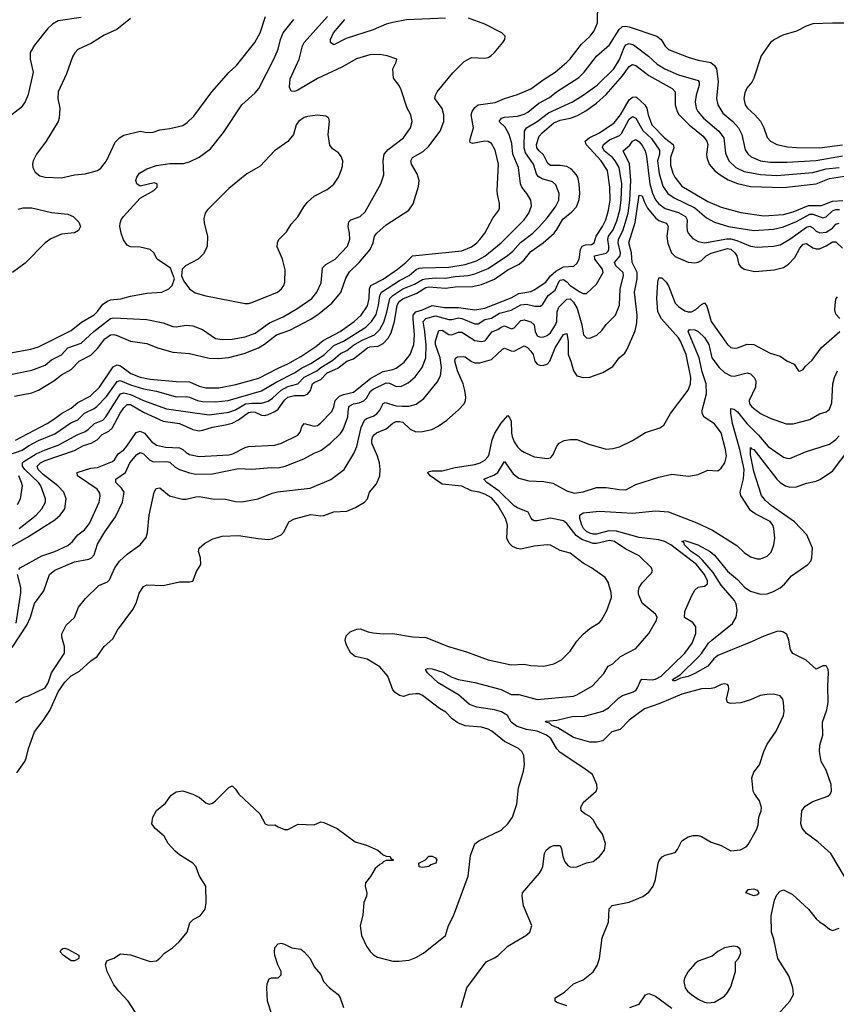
# Model space of a CAD drawing. Header units: inches. Extents: x 1694797 to 1849917, y 907313 to 1017959.
# Tile 271 of 656: x 1711356 to 1716332, y 971050 to 977050. Entities that reach past the tile are written whole.
import ezdxf

# ---------------------------------------------------------------- set-up
doc = ezdxf.new("R2010")
doc.units = ezdxf.units.IN
doc.header["$MEASUREMENT"] = 0
doc.layers.add('B7917', color=7, linetype='Continuous')

msp = doc.modelspace()

# ---------------------------------------------------------------- linework, layer by layer
at = {"layer": 'B7917', "color": 5}
for points, elevation in [([(1711330, 974488.4), (1711522.6, 974590), (1711570, 974618.9), (1711610, 974651), (1711670, 974682.7), (1711710, 974717.8), (1711784.5, 974755.5), (1711843.1, 974810), (1711925, 974935), (1711950, 974947.5), (1711970, 974939.9), (1712033.2, 974893.2), (1712090, 974872.2), (1712150, 974860.4), (1712310, 974845.8), (1712390, 974843.7), (1712450, 974817.1), (1712490, 974807.3), (1712570, 974806.9), (1712673.1, 974826.9), (1712813.6, 974866.4), (1712930, 974926.8), (1712990, 974952), (1713070, 974998.3), (1713161.1, 975059), (1713205, 975095), (1713308.6, 975150), (1713393.4, 975210), (1713437.5, 975250), (1713474.7, 975305.3), (1713485.8, 975350), (1713486.8, 975410), (1713495.7, 975430), (1713570, 975469.3), (1713657.2, 975530), (1713709.2, 975570), (1713749.1, 975610.9), (1714050, 975640.7), (1714110, 975665.9), (1714141.8, 975690), (1714159.8, 975710), (1714189.8, 975750), (1714239.8, 975840.2), (1714276.3, 975890), (1714279.2, 975900.8), (1714280.4, 975930), (1714266.6, 975986.6), (1714265.3, 976010), (1714273.2, 976170), (1714254, 976254), (1714230, 976296.4), (1714210, 976307.9), (1714190, 976309.2), (1714115.3, 976295.3), (1714101.9, 976301.9), (1714098.3, 976310), (1714102.1, 976330), (1714121.8, 976390), (1714107.5, 976470), (1714112.4, 976490), (1714130, 976514.5), (1714150, 976530.4), (1714254, 976546), (1714310, 976569.5), (1714390, 976593.5), (1714470, 976627.7), (1714551.6, 976688.4), (1714619.3, 976730), (1714690, 976791.8), (1714710, 976811.2), (1714779.6, 976900.4), (1714831.6, 976950), (1714857.6, 976982.4), (1714877.8, 977030), (1714879.1, 977150)], 880), ([(1711230, 975008.6), (1711422.7, 975042.7), (1711470, 975057.4), (1711670, 975156.8), (1711733, 975207), (1711810, 975251.8), (1711830, 975271.1), (1711863.3, 975316.7), (1711890, 975335.7), (1711910, 975343.1), (1711971.1, 975348.9), (1712030, 975365.8), (1712130, 975382.6), (1712222, 975390), (1712265.2, 975410), (1712285.2, 975430), (1712299, 975470), (1712274.8, 975534.8), (1712193.2, 975590), (1712172.7, 975630), (1712150, 975649.2), (1712090, 975663.6), (1712030, 975666.3), (1712010, 975675.6), (1711988.1, 975708.1), (1711973.5, 975750), (1711965.7, 975790), (1711968.4, 975810), (1711975.1, 975830), (1711989, 975851), (1712090, 975963), (1712174, 976010), (1712193.6, 976030), (1712192.7, 976050), (1712175.6, 976055.6), (1712090, 976036), (1712070, 976049.2), (1712063.7, 976070), (1712069.4, 976090), (1712086.3, 976113.7), (1712130, 976140.7), (1712190, 976161.6), (1712270, 976174.4), (1712354, 976174), (1712390, 976182.7), (1712450, 976211.4), (1712517.9, 976262.1), (1712598, 976362), (1712710, 976530.3), (1712790, 976603.7), (1712812.4, 976630), (1712906.5, 976813.5), (1712929.9, 976870.1), (1712944.9, 976930), (1712960.6, 976970), (1713025.8, 977050)], 960), ([(1711730, 977063.4), (1711590, 977043.5), (1711556.6, 977023.4), (1711525.7, 976994.3), (1711446, 976894), (1711420.2, 976850), (1711418.8, 976810), (1711437, 976730), (1711406.8, 976593.2), (1711390, 976548.5), (1711364.4, 976515.6), (1711280.9, 976450)], 960), ([(1711284.4, 974395.6), (1711370, 974426.7), (1711410, 974454), (1711470, 974485.8), (1711570, 974527), (1711667.3, 974592.7), (1711710, 974612.1), (1711750, 974653.2), (1711810, 974681), (1711826.7, 974693.3), (1711885.7, 974754.3), (1711950, 974844.7), (1711968.8, 974851.2), (1712030, 974824.8), (1712110, 974800.1), (1712190, 974785.4), (1712310, 974752.5), (1712370, 974754), (1712389.9, 974750.1), (1712439.6, 974730), (1712470, 974723.2), (1712550, 974721.2), (1712625.6, 974730), (1712830, 974787.8), (1712918.2, 974841.8), (1713030, 974897.3), (1713073.4, 974926.6), (1713130, 974955.9), (1713211.6, 975008.4), (1713270, 975063.7), (1713330, 975091.1), (1713464.6, 975175.4), (1713499.7, 975210), (1713527.3, 975252.7), (1713543, 975310), (1713549.9, 975370), (1713560.3, 975390), (1713670, 975461.2), (1713730, 975491.7), (1713772.6, 975527.5), (1713790, 975535.5), (1713810, 975537.9), (1713970, 975542.8), (1714070, 975559.1), (1714138.6, 975581.4), (1714190.2, 975609.8), (1714290, 975690.8), (1714429.9, 975830), (1714458.1, 975870), (1714474.8, 975914.8), (1714470.8, 975950), (1714447.3, 975990), (1714415.9, 976030), (1714406.9, 976050), (1714395.7, 976150), (1714361.4, 976230), (1714354.6, 976294.6), (1714339, 976350), (1714315.2, 976395.2), (1714278.3, 976430), (1714292.8, 976450), (1714310, 976456.1), (1714390, 976461.1), (1714430, 976473.8), (1714452.8, 976487.2), (1714518.9, 976541.1), (1714583.5, 976576.5), (1714626.8, 976610), (1714762.2, 976697.8), (1714795.9, 976730), (1714870, 976828.3), (1714950, 976896), (1715009.9, 976990.1), (1715030, 977007.4), (1715050, 977010.5), (1715070, 977006.5), (1715238, 976950), (1715265.2, 976930), (1715290, 976889.1), (1715310, 976868.5), (1715430, 976820.9), (1715490, 976803.2), (1715568.3, 976788.3), (1715590.7, 976770.7), (1715601.3, 976750), (1715612.4, 976672.4), (1715602, 976570), (1715610.1, 976530), (1715640.8, 976480.8), (1715701.7, 976430), (1715736.3, 976390), (1715755.5, 976350), (1715777.6, 976257.6), (1715792.7, 976232.7), (1715814, 976214), (1715870, 976190.1), (1715930, 976180.7), (1716030, 976181.3), (1716210, 976192.2), (1716370, 976219.7)], 860), ([(1711310, 974890.6), (1711430, 974914.5), (1711510, 974945.6), (1711550, 974977.8), (1711610, 975007.5), (1711650, 975050.1), (1711730, 975079.3), (1711808.5, 975150), (1711910, 975228.4), (1711930, 975232.7), (1712130, 975223.5), (1712230, 975202.7), (1712290, 975180.6), (1712310, 975177.5), (1712370, 975189.3), (1712410, 975185.4), (1712470, 975162.7), (1712550, 975107.6), (1712590, 975100.5), (1712650, 975102.6), (1712730, 975117.4), (1712790, 975140.4), (1712877.4, 975202.6), (1712960.5, 975239.5), (1713050, 975291.7), (1713136, 975350), (1713167.1, 975390), (1713193.1, 975446.9), (1713201.5, 975538.5), (1713221.6, 975558.4), (1713278, 975590), (1713353.3, 975670), (1713367.2, 975712.8), (1713366.5, 975750), (1713358.3, 975790), (1713362.3, 975817.7), (1713374, 975830), (1713429.9, 975850.1), (1713461, 975879), (1713556.4, 976050), (1713574.6, 976105.4), (1713569.8, 976190.2), (1713577.1, 976230), (1713601.4, 976258.6), (1713695.3, 976330), (1713738.2, 976390), (1713747.6, 976430), (1713738.7, 976470), (1713717.2, 976510), (1713681.4, 976621.5), (1713668.2, 976648.2), (1713633.4, 976693.4), (1713629.5, 976750.5), (1713649, 976790), (1713653.2, 976810), (1713595.3, 976830), (1713550, 976837.7), (1713490, 976836.1), (1713407.9, 976812.1), (1713319.8, 976760.2), (1713170, 976691.2), (1713050, 976621.2), (1713030, 976612.3), (1713010, 976613.6), (1712999.3, 976639.3), (1713004.4, 976690), (1713059.3, 976810), (1713078.8, 976890), (1713088.4, 976910), (1713231.8, 977070)], 940), ([(1711323.2, 974756.8), (1711430, 974775.7), (1711470, 974793.1), (1711562.9, 974850), (1711610, 974886.4), (1711670, 974918.4), (1711718, 974970), (1711790, 975006.6), (1711830, 975046.3), (1711874.9, 975105.1), (1711910, 975129.7), (1711930, 975131.9), (1711950, 975126.1), (1712030, 975090.6), (1712130, 975075.9), (1712194.9, 975050), (1712290, 975023.1), (1712390, 975015.7), (1712510, 974987.3), (1712565.8, 974985.8), (1712630, 974991), (1712724.1, 975015.9), (1712810.6, 975049.4), (1712848, 975072), (1712921.5, 975130), (1713002.5, 975157.5), (1713130, 975225.7), (1713180.9, 975259.1), (1713257.9, 975322.1), (1713312.7, 975387.3), (1713344.2, 975475.8), (1713365.7, 975514.3), (1713425.2, 975570), (1713491.1, 975650), (1713509.9, 975690), (1713518.7, 975730), (1713531.4, 975750), (1713590, 975799.4), (1713728.2, 975890), (1713753.2, 975926.8), (1713785.6, 976034.4), (1713790.8, 976070), (1713777.4, 976110), (1713742.9, 976170), (1713739, 976190), (1713748.7, 976210), (1713814.3, 976245.7), (1713850, 976279.7), (1713917.2, 976370), (1713939.5, 976430), (1713940.5, 976470), (1713930, 976509.6), (1713885.3, 976570), (1713888.7, 976590), (1713900.8, 976610), (1713994.6, 976725.4), (1714064.5, 976795.5), (1714110, 976818.5), (1714190, 976814.6), (1714210, 976819.5), (1714227, 976830), (1714249.6, 976850), (1714299.5, 976910), (1714311.8, 976930), (1714315.1, 976950), (1714294, 976970), (1714190, 977022.4), (1714090, 977059.7)], 920), ([(1712030, 977056.3), (1711948.2, 976990), (1711870, 976954.8), (1711792.6, 976907.4), (1711710, 976867.6), (1711691.3, 976848.7), (1711677.4, 976822.6), (1711640.8, 976719.2), (1711590.4, 976610), (1711588.8, 976570), (1711599.5, 976510), (1711597, 976450), (1711590.4, 976430), (1711516.4, 976310), (1711458.4, 976230), (1711437.1, 976190), (1711433, 976170), (1711436.3, 976150), (1711450, 976121), (1711478, 976098), (1711510.3, 976090.3), (1711610, 976085.2), (1711690, 976105.2), (1711754, 976110), (1711830, 976131.7), (1711850, 976144.2), (1711885.3, 976190), (1711936.9, 976303.1), (1711963.5, 976330), (1711990, 976345.8), (1712090, 976371.4), (1712130, 976362), (1712170, 976363.9), (1712210, 976379.2), (1712270, 976386), (1712350, 976406), (1712376.8, 976423.2), (1712417.3, 976462.7), (1712527.2, 976610), (1712631.2, 976728.8), (1712676.8, 976770), (1712789, 976910), (1712821.8, 976970), (1712852.9, 977070)], 980), ([(1713950, 977059.7), (1713712, 977048), (1713630, 977033.2), (1713590, 977021.7), (1713510, 976988), (1713345.5, 976934.5), (1713270, 976896.9), (1713249.7, 976910), (1713249.8, 976930), (1713268.1, 976970), (1713336.5, 977050)], 920), ([(1716430, 977028.1), (1716310, 977029), (1716190, 977023.8), (1716148.2, 977010), (1716090, 976980.3), (1716005.5, 976954.6), (1715955.5, 976930), (1715930.4, 976910), (1715874, 976830), (1715830, 976693.2), (1715817.6, 976670), (1715787.4, 976632.6), (1715775.2, 976604.8), (1715769.2, 976570), (1715776.9, 976530), (1715791.3, 976510), (1715836.2, 976470), (1715870.6, 976430.6), (1715891, 976390), (1715911.8, 976331.8), (1715930.3, 976310), (1715970.1, 976290.1), (1716034.6, 976274.6), (1716090, 976270.1), (1716230, 976269.7), (1716370, 976286.7)], 880), ([(1711352.6, 973950), (1711456.3, 974030), (1711490.6, 974070), (1711513.7, 974110), (1711513.8, 974130), (1711483.7, 974210), (1711469.4, 974230), (1711388, 974310), (1711373.8, 974330), (1711372.1, 974350), (1711381.6, 974358.4), (1711455.3, 974404.7), (1711510, 974429.1), (1711590, 974456.4), (1711710, 974522.4), (1711750, 974538.9), (1711770, 974551.3), (1711811.1, 974588.9), (1711862.6, 974610), (1711881.3, 974630), (1711961.5, 974758.5), (1711970.8, 974769.2), (1711990, 974776.7), (1712030, 974766.5), (1712110, 974729), (1712250, 974678.8), (1712510, 974641.2), (1712630, 974658.5), (1712670, 974673.4), (1712731.8, 974708.2), (1712770, 974713.5), (1712830, 974713.6), (1712870, 974726), (1712896.8, 974743.2), (1712950, 974793.1), (1712990, 974813.8), (1713050, 974831), (1713090, 974872.2), (1713166.8, 974910), (1713190, 974930.4), (1713263.8, 974976.2), (1713310, 975016), (1713350, 975034.1), (1713390, 975066.5), (1713442.8, 975097.2), (1713518.8, 975130), (1713550, 975162.5), (1713574.2, 975205.8), (1713593.3, 975266.7), (1713611.3, 975350), (1713629.8, 975370.2), (1713690, 975409.1), (1713762, 975438), (1713810, 975466.3), (1713828.9, 975471.1), (1713890, 975476.5), (1713950, 975475.3), (1714010, 975485.8), (1714088.7, 975491.3), (1714130, 975500.6), (1714210, 975533.8), (1714327.6, 975612.4), (1714360, 975640), (1714407.2, 975692.8), (1714482.5, 975750), (1714523, 975790), (1714570, 975842.7), (1714620.6, 975910), (1714641.9, 975950), (1714643.2, 975990), (1714623.9, 976043.9), (1714602.8, 976062.8), (1714539.1, 976079.1), (1714515.1, 976095.1), (1714505.7, 976110), (1714487.5, 976170), (1714438.4, 976238.4), (1714430.7, 976270), (1714431.7, 976370), (1714445.2, 976390), (1714509.2, 976430), (1714577.7, 976482.3), (1714725, 976550), (1714790, 976589.6), (1714874.7, 976650), (1714976.7, 976750), (1715010, 976806.4), (1715039.7, 976880.3), (1715050, 976896.3), (1715059.2, 976900.8), (1715070, 976904.7), (1715095.6, 976895.6), (1715186.8, 976826.9), (1715239.6, 976779.6), (1715287.2, 976750), (1715370, 976713.8), (1715490, 976678.6), (1715495.9, 976670), (1715497.4, 976650), (1715477.6, 976590), (1715471.4, 976550), (1715478.5, 976510), (1715488.1, 976490), (1715523.2, 976450), (1715616.1, 976370), (1715646.3, 976330), (1715656.6, 976236.6), (1715677.7, 976190), (1715720.6, 976150), (1715770, 976123.9), (1715870, 976106.2), (1715970, 976101.2), (1716190, 976119), (1716270, 976141), (1716350, 976149.4)], 840), ([(1711263.4, 973816.6), (1711404.2, 973895.8), (1711570, 974003.3), (1711602.1, 974030), (1711630.5, 974070), (1711638.8, 974130), (1711624.7, 974170), (1711588.2, 974210), (1711498.7, 974278.7), (1711467.7, 974310), (1711463.1, 974330), (1711483.4, 974350), (1711510, 974363), (1711690, 974425.8), (1711744.2, 974455.8), (1711790.8, 974470), (1711827.8, 974490), (1711858.4, 974521.6), (1711898.1, 974541.9), (1711919.7, 974560.3), (1711968, 974652), (1711990, 974685.7), (1712010, 974705.2), (1712030, 974705.7), (1712110, 974659), (1712230, 974604.2), (1712330, 974589.3), (1712410, 974553.1), (1712450, 974545.2), (1712471.9, 974548.1), (1712530, 974567.9), (1712610, 974580.6), (1712650, 974591.5), (1712690, 974611.9), (1712750, 974656.2), (1712770, 974660.5), (1712790, 974657.4), (1712830, 974639.7), (1712850, 974638.2), (1712870, 974643.6), (1712910, 974662.3), (1712930, 974677.1), (1712968.5, 974731.5), (1712990, 974749.3), (1713030, 974759.9), (1713090, 974759.1), (1713110, 974768.2), (1713127, 974790), (1713139.2, 974830), (1713150, 974839.5), (1713190, 974858), (1713230, 974897.6), (1713294, 974926), (1713350, 974968.9), (1713390, 974984.3), (1713475.8, 975050), (1713490, 975055.9), (1713540.3, 975059.7), (1713570, 975077.3), (1713600.4, 975110), (1713618.9, 975141.1), (1713638.9, 975210), (1713655.6, 975310), (1713668, 975332), (1713690, 975348), (1713775.8, 975384.2), (1713830, 975417.2), (1713850, 975421.4), (1713950, 975413.7), (1714010, 975422.8), (1714115, 975425), (1714170, 975435.6), (1714250, 975467.9), (1714330, 975526), (1714400.3, 975559.7), (1714430, 975585.9), (1714470, 975636.6), (1714545.4, 975690), (1714611.9, 975748.1), (1714630, 975771), (1714665.8, 975834.2), (1714720.8, 975879.2), (1714748.2, 975910), (1714765, 975955), (1714768.3, 975990), (1714765.3, 976050), (1714756.2, 976090), (1714746.9, 976106.9), (1714718.5, 976138.5), (1714690, 976155.8), (1714650, 976162.1), (1714590, 976161.7), (1714573.9, 976173.9), (1714547.3, 976227.3), (1714522.1, 976250), (1714508.2, 976270), (1714506.2, 976290), (1714520.6, 976339.4), (1714538.8, 976361.2), (1714610, 976421.6), (1714650, 976438.5), (1714710, 976449.2), (1714750, 976463.4), (1714806.1, 976493.9), (1714870, 976540.4), (1714930, 976594), (1715030, 976708.4), (1715070, 976764.3), (1715090, 976776.8), (1715110, 976771.2), (1715190, 976710.5), (1715331.9, 976630), (1715350.9, 976610.9), (1715351.2, 976530), (1715362.1, 976490), (1715372, 976472), (1715435.9, 976410), (1715520.8, 976340.8), (1715543, 976310), (1715548.7, 976290), (1715540.7, 976230), (1715542.4, 976210), (1715557.3, 976170), (1715590, 976131.6), (1715624.1, 976104.1), (1715674.2, 976074.2), (1715730, 976051), (1715810, 976034.4), (1716010, 976026.6), (1716210, 976050.1), (1716290, 976081.3), (1716450, 976105.5)], 820), ([(1711350, 973700.2), (1711359.3, 973710), (1711490, 973782.7), (1711570.7, 973809.3), (1711650, 973845.8), (1711677.9, 973870), (1711710, 973911.8), (1711750, 973942.1), (1711780.4, 973979.6), (1711840.4, 974110), (1711846.9, 974146.9), (1711844.4, 974164.4), (1711828.7, 974190), (1711708.5, 974270), (1711706.6, 974290), (1711790, 974316.6), (1711830, 974322), (1711921.4, 974358.6), (1711932.5, 974367.5), (1711955.7, 974404.3), (1711990.2, 974429.8), (1712009.5, 974450.5), (1712065.8, 974534.2), (1712090, 974543), (1712115.6, 974530), (1712159.6, 974479.6), (1712190, 974457.6), (1712244.4, 974444.4), (1712330, 974441.3), (1712350, 974431.4), (1712370, 974411.8), (1712390, 974400.1), (1712450, 974387.7), (1712630, 974399), (1712655.2, 974404.8), (1712730, 974444), (1712750, 974450.1), (1712910, 974457.1), (1712950.8, 974469.2), (1713050, 974518.5), (1713064.1, 974535.9), (1713074.3, 974570), (1713090, 974588.4), (1713150, 974572.8), (1713170, 974577.5), (1713189.5, 974590.5), (1713257.5, 974662.5), (1713269.4, 974690), (1713278.5, 974730), (1713304, 974756), (1713330, 974766.9), (1713390, 974780.5), (1713495.4, 974864.6), (1713570, 974905.5), (1713630, 974917.5), (1713650, 974925.7), (1713697.8, 974962.2), (1713734.8, 975010), (1713758.3, 975070), (1713762.3, 975130), (1713752.6, 975230), (1713754.3, 975250), (1713769.3, 975270), (1713810, 975282.5), (1713870, 975308.8), (1713943.9, 975296.1), (1714030, 975296.7), (1714130, 975281.7), (1714190, 975291.5), (1714350, 975356), (1714398.3, 975381.7), (1714470, 975394.2), (1714490, 975403), (1714561.3, 975450), (1714590.3, 975490), (1714622.7, 975517.3), (1714670, 975544.4), (1714732, 975548), (1714750, 975564.4), (1714766.1, 975590), (1714772.5, 975650), (1714783.4, 975670), (1714803, 975677), (1714840.5, 975679.5), (1714856.4, 975690), (1714868.3, 975731.7), (1714907.6, 975790), (1714927.7, 975830), (1714944.5, 975890), (1714953.5, 975950), (1714951.9, 976030), (1714937, 976130), (1714899.9, 976190), (1714807.5, 976290), (1714801.1, 976310), (1714826, 976330), (1714890, 976360.5), (1714978.2, 976421.8), (1715017.6, 976470), (1715070, 976561.5), (1715090, 976576.8), (1715110, 976579.3), (1715116, 976576), (1715166.2, 976530), (1715177.1, 976510), (1715184.9, 976470), (1715207.8, 976410), (1715284.6, 976330), (1715337.5, 976290), (1715343.1, 976270), (1715321.5, 976210), (1715322.6, 976162.6), (1715335.5, 976115.5), (1715347.5, 976090), (1715390, 976036.1), (1715550, 975941), (1715630, 975906.8), (1715750, 975875.8), (1715890, 975854.3), (1716010, 975863.3), (1716070, 975879.2), (1716162.8, 975917.2), (1716241.6, 975918.4), (1716310, 975943.6), (1716371.2, 975948.8)], 780), ([(1711310, 973225), (1711399.4, 973360.6), (1711420.9, 973410), (1711446.8, 973493.2), (1711503.5, 973570), (1711538, 973670), (1711570, 973694.8), (1711690, 973745.5), (1711778, 973762), (1711792.4, 973770), (1711809.8, 973790), (1711830, 973853.7), (1711874.8, 973930), (1711940.2, 974019.8), (1711983.1, 974110), (1711991.6, 974170), (1711976.1, 974196.1), (1711941.8, 974230), (1711942.4, 974250), (1711999.8, 974290), (1712027.8, 974350), (1712070, 974400.2), (1712090, 974413.5), (1712110, 974404.6), (1712147.6, 974367.6), (1712170, 974355.8), (1712250, 974357.5), (1712270, 974354.1), (1712304, 974324), (1712330.2, 974310), (1712390, 974288.2), (1712430, 974280.8), (1712530, 974281.7), (1712690, 974315.7), (1712770.9, 974310.9), (1712890, 974320.6), (1712930, 974319.3), (1712973.6, 974330), (1713087, 974373), (1713150, 974408), (1713190, 974424.4), (1713250, 974469.2), (1713310.9, 974529.1), (1713327.2, 974552.8), (1713354.5, 974630), (1713358.9, 974681.1), (1713364.4, 974695.6), (1713390, 974709.7), (1713424.3, 974715.7), (1713453.1, 974726.9), (1713470, 974744), (1713494.5, 974785.6), (1713510, 974799.5), (1713590, 974837), (1713610, 974835.5), (1713650, 974815.3), (1713682.5, 974817.5), (1713723.1, 974836.9), (1713766.1, 974873.9), (1713809.1, 974930.9), (1713829.9, 974990.1), (1713833.1, 975066.9), (1713825.6, 975150), (1713813.7, 975210), (1713830.3, 975229.7), (1713890, 975245.4), (1713970, 975222.9), (1713990, 975222.5), (1714030, 975232.5), (1714050, 975230.1), (1714130, 975196.5), (1714150, 975197.1), (1714190, 975222.6), (1714230, 975231.3), (1714279, 975261), (1714350, 975280.5), (1714410, 975311.7), (1714443.9, 975316.1), (1714494.8, 975305.2), (1714530, 975304.7), (1714544.2, 975315.8), (1714576.5, 975370), (1714619.2, 975400.8), (1714644.2, 975455.8), (1714650, 975462.3), (1714670, 975466.2), (1714690, 975452.7), (1714710, 975429.3), (1714770, 975392), (1714790, 975381.7), (1714810, 975381.5), (1714870, 975438.9), (1714911.5, 975508.5), (1714908.1, 975530), (1714860.1, 975590), (1714859.4, 975610), (1714930, 975627.3), (1714941.5, 975638.5), (1714946.9, 975650), (1714946.6, 975670), (1714939.1, 975710), (1714944.7, 975730), (1714972.2, 975770), (1714995.4, 975824.6), (1715013.9, 975890), (1715021.9, 975950), (1715025.2, 976050), (1715008.4, 976150), (1714985.5, 976190), (1714968.5, 976210), (1714918, 976250), (1714906.5, 976273.5), (1714913.9, 976290), (1714950, 976317.5), (1715010, 976343.4), (1715024.1, 976355.9), (1715070, 976444.5), (1715090, 976460.5), (1715110, 976450.2), (1715154.1, 976374.1), (1715206.6, 976326.6), (1715255.6, 976255.6), (1715254.3, 976230), (1715243.1, 976190), (1715252.2, 976112.2), (1715275.3, 976035.3), (1715305.1, 975990), (1715343.6, 975963.6), (1715470, 975902.9), (1715541.8, 975841.8), (1715590, 975816.4), (1715675.5, 975790), (1715830, 975765.2), (1715950, 975772.7), (1716010, 975786.7), (1716090, 975819.7), (1716170, 975863.9), (1716190, 975864.1), (1716250, 975843.4), (1716270, 975848.6), (1716310, 975884.5), (1716330, 975894), (1716352.6, 975892.6)], 760), ([(1711330, 972890.3), (1711379.1, 972920.9), (1711410, 972930.3), (1711510, 972978.3), (1711530, 973008.9), (1711549.5, 973070.5), (1711628.7, 973190), (1711628.3, 973230), (1711612.9, 973287.1), (1711612.8, 973307.2), (1711639.2, 973360.8), (1711690, 973406.7), (1711715.1, 973470), (1711757.1, 973522.9), (1711837.8, 973602.2), (1711890, 973624.4), (1711903.5, 973636.5), (1711935.7, 973710), (1711964.1, 973750), (1712010, 973792.3), (1712089.6, 973850), (1712125.6, 973894.4), (1712134.5, 973925.5), (1712145.6, 974030), (1712175.3, 974170), (1712187.2, 974192.8), (1712210, 974198), (1712267.7, 974147.7), (1712347.3, 974127.3), (1712370, 974127.4), (1712430, 974142.7), (1712450, 974143.5), (1712530, 974131), (1712610, 974127.3), (1712670, 974113.6), (1712710, 974111.3), (1712810, 974130.3), (1712894.5, 974165.4), (1712926.3, 974173.7), (1713124.9, 974195.1), (1713251.9, 974248.1), (1713332.4, 974310), (1713392.6, 974407.4), (1713410.8, 974449.2), (1713435.7, 974564.2), (1713456.8, 974610), (1713470, 974619.8), (1713510, 974633.5), (1713531.9, 974648.1), (1713549.5, 974670.5), (1713570, 974711.4), (1713583.7, 974716.3), (1713650, 974697.2), (1713685.6, 974694.4), (1713730, 974695.1), (1713772.6, 974707.4), (1713818.2, 974741.8), (1713898.9, 974841.1), (1713919.5, 974880.5), (1713925.7, 974930), (1713919.1, 974990), (1713890.6, 975070), (1713890, 975093.1), (1713910, 975155.5), (1713930, 975157.2), (1713970, 975131.4), (1713988.8, 975128.8), (1714030, 975146.8), (1714050, 975145.2), (1714130, 975094.6), (1714170, 975088.9), (1714190, 975093.1), (1714199.2, 975100.8), (1714233, 975147), (1714270, 975161.5), (1714290, 975176.4), (1714310, 975183.4), (1714353.7, 975166.3), (1714370, 975171.9), (1714410, 975216.9), (1714430, 975220.1), (1714470, 975209.5), (1714490, 975191), (1714496.8, 975150), (1714510, 975123.8), (1714530, 975116.1), (1714550, 975117.1), (1714570, 975125), (1714590, 975142.7), (1714621.8, 975190), (1714629.2, 975210.8), (1714630.7, 975270), (1714641.6, 975298.4), (1714690, 975347.8), (1714710, 975348.1), (1714730, 975329.5), (1714753, 975290), (1714781.7, 975190), (1714791.7, 975130), (1714810, 975110.3), (1714830, 975108.9), (1714872, 975128), (1714904.1, 975155.9), (1714930, 975192.9), (1714985.8, 975250), (1715011.2, 975310), (1715014.6, 975410), (1715035.9, 975490), (1715032.8, 975510), (1714989.3, 975550), (1714980.8, 975570), (1715014.9, 975610), (1715017.1, 975630), (1715002.1, 975690), (1715004, 975710), (1715033.9, 975770), (1715063.6, 975870), (1715074.8, 975950), (1715080.2, 976070), (1715072.3, 976172.3), (1715033.7, 976250), (1715074.9, 976285.1), (1715090, 976310.2), (1715110, 976319.2), (1715130, 976305.9), (1715150, 976284), (1715168.3, 976250), (1715176.4, 976216.4), (1715196.2, 976050), (1715212.2, 975992.2), (1715230, 975951.6), (1715250, 975928.1), (1715290, 975899.4), (1715370, 975874.9), (1715413.2, 975850), (1715423.4, 975830), (1715420.8, 975790), (1715424.3, 975764.3), (1715430.2, 975750), (1715457.5, 975717.5), (1715490, 975698), (1715530, 975690.8), (1715665.8, 975714.2), (1715690, 975714.1), (1715725.3, 975705.3), (1715810, 975670.1), (1715850, 975663.7), (1715950, 975670.7), (1715990, 975678.9), (1716050, 975712.5), (1716150, 975786.5), (1716170, 975792.2), (1716190, 975782.2), (1716210, 975762), (1716232, 975752), (1716270, 975754.6), (1716310, 975780.3), (1716330, 975803.6), (1716350, 975810.6)], 740), ([(1711338.7, 972461.3), (1711386.3, 972530), (1711395.1, 972550), (1711408.4, 972610), (1711445.1, 972710), (1711499.7, 972780.3), (1711539.2, 972840.8), (1711590, 972953.4), (1711630, 973012.8), (1711670, 973051.2), (1711719.4, 973080.6), (1711790, 973143.7), (1711827, 973170), (1711871.5, 973230), (1711922.8, 973277.2), (1711952.4, 973330), (1712044.9, 973455.1), (1712066.3, 973493.7), (1712084.2, 973555.8), (1712110, 973596.4), (1712130, 973606.3), (1712230, 973601.7), (1712330, 973623.8), (1712390, 973623.7), (1712411, 973629), (1712432.9, 973687.1), (1712458.7, 973730), (1712458, 973770), (1712446, 973810), (1712449.2, 973830), (1712481.4, 973858.5), (1712533.6, 973886.4), (1712590, 973902), (1712690, 973906.7), (1712808.3, 973888.3), (1712870, 973882.7), (1712893.7, 973886.3), (1712948.5, 973911.5), (1712968.3, 973931.7), (1712996.3, 973990), (1713030.6, 974009.4), (1713130, 974034.4), (1713190, 974026.4), (1713208.2, 974028.2), (1713269.9, 974050.1), (1713350, 974055.9), (1713403.1, 974076.9), (1713456.2, 974110), (1713474.3, 974130), (1713488.4, 974170), (1713530, 974221.3), (1713550.6, 974270), (1713553, 974310), (1713548.2, 974350), (1713536.4, 974390), (1713501.2, 974470), (1713500.7, 974490), (1713507.6, 974510), (1713517.5, 974522.5), (1713530, 974533.1), (1713590, 974557.7), (1713628.8, 974591.2), (1713650, 974600.9), (1713670, 974602.4), (1713690, 974597.5), (1713735.3, 974555.3), (1713770, 974538.6), (1713810, 974539.8), (1713866.9, 974553.1), (1713906.9, 974573.1), (1713959.7, 974610), (1714030, 974672), (1714064, 974710), (1714072.8, 974730), (1714075.3, 974750), (1714069, 974790), (1714057.3, 974830), (1714022.9, 974910), (1714007.3, 974970), (1714011.8, 974988.2), (1714024.5, 974995.5), (1714058.5, 974998.5), (1714070, 974995.2), (1714110, 974966.1), (1714130, 974959.5), (1714160.8, 974959.2), (1714230, 974980.1), (1714297.3, 975042.7), (1714310, 975047.6), (1714350, 975031.3), (1714370, 975029.5), (1714430, 975063.5), (1714450, 975052.2), (1714471.4, 975030), (1714483.9, 975010), (1714495.6, 974970), (1714510, 974950.2), (1714530, 974943.5), (1714550, 974943.9), (1714570, 974951), (1714586.8, 974970), (1714618.2, 975050), (1714670, 975131), (1714690, 975138.7), (1714698.5, 975090), (1714697.2, 975010), (1714714.7, 974970), (1714730, 974910.4), (1714750, 974880.2), (1714790, 974869.1), (1714830, 974871.3), (1714910, 974900.2), (1714970, 974936.5), (1715009.9, 974990.1), (1715043, 975017), (1715058.7, 975041.3), (1715105.8, 975154.2), (1715117.2, 975202.8), (1715118.5, 975250), (1715102.5, 975390), (1715118, 975470), (1715118.4, 975510), (1715087.6, 975570), (1715083.2, 975630), (1715067.7, 975690), (1715106.7, 975813.3), (1715130, 975980.5), (1715150, 975976.4), (1715161.1, 975941.1), (1715182.3, 975902.3), (1715230, 975841.5), (1715250, 975826.1), (1715295.3, 975810), (1715302.1, 975802.1), (1715307.3, 975790), (1715298.7, 975730), (1715305.4, 975685.4), (1715328, 975630), (1715350, 975607.8), (1715430, 975573), (1715470, 975568.3), (1715490, 975571.9), (1715510, 975582.1), (1715539.6, 975610), (1715570, 975626.5), (1715670, 975655.5), (1715690, 975652), (1715714.1, 975630), (1715725.2, 975610), (1715738.6, 975558.6), (1715750, 975543.2), (1715770, 975530.2), (1715834.8, 975514.8), (1715953.6, 975526.4), (1716010, 975540.2), (1716040.2, 975559.8), (1716078.5, 975601.5), (1716110, 975657.4), (1716130, 975682.2), (1716150, 975686.4), (1716190, 975659.9), (1716210, 975653.3), (1716230, 975654.5), (1716270, 975671.6), (1716310, 975696.9), (1716330, 975696.6), (1716370, 975658.3)], 720), ([(1711345.7, 975894.3), (1711376.9, 975903.1), (1711430, 975903.2), (1711550, 975874), (1711650, 975864.9), (1711680.7, 975850), (1711716.5, 975816.5), (1711725.5, 975790), (1711713.7, 975766.3), (1711688.8, 975751.2), (1711610, 975743.1), (1711544.6, 975715.4), (1711510.3, 975690), (1711390, 975567.1), (1711312.2, 975510)], 960), ([(1712061.4, 971001.4), (1712016.9, 971070), (1711959.6, 971130), (1711929.6, 971170), (1711889.4, 971250), (1711879.3, 971290), (1711884, 971310), (1711890, 971318), (1711928.9, 971331.1), (1711970, 971358), (1712030, 971351.3), (1712150, 971311.3), (1712190, 971316), (1712210, 971330.8), (1712237.5, 971362.5), (1712286.4, 971393.6), (1712327, 971430), (1712377, 971490), (1712392.7, 971547.3), (1712412.5, 971567.5), (1712455.1, 971590), (1712486.6, 971630), (1712491.6, 971670), (1712489.7, 971769.7), (1712451.7, 971831.7), (1712429.7, 971889.7), (1712410, 971909.6), (1712330, 971960.4), (1712303, 971983), (1712260.7, 972030), (1712235.3, 972075.3), (1712181.2, 972121.2), (1712161.2, 972150), (1712166.6, 972190), (1712189.6, 972230.4), (1712244.5, 972275.5), (1712276.6, 972323.4), (1712310, 972344.9), (1712350, 972350.4), (1712410, 972330.4), (1712451.3, 972310), (1712490, 972278.8), (1712510, 972270.8), (1712530, 972276), (1712550, 972291), (1712630, 972371.3), (1712650, 972382), (1712670, 972362), (1712691, 972330), (1712818.8, 972210), (1712852, 972150), (1712870, 972142.8), (1712910, 972144.7), (1712930, 972131.3), (1712970, 972116), (1712990, 972116), (1713052.7, 972147.3), (1713150, 972144.7), (1713190, 972162), (1713210, 972158), (1713290, 972122), (1713399.8, 972039.8), (1713470, 972020.7), (1713538, 971990), (1713570, 971962), (1713590, 971952), (1713614, 971950), (1713618, 971938), (1713634, 971930), (1713630, 971926), (1713590, 971926), (1713570, 971918), (1713564.7, 971910), (1713550, 971902.7), (1713522.8, 971877.2), (1713494.3, 971830), (1713463.2, 971790), (1713461.2, 971770), (1713471.7, 971728.3), (1713469.1, 971710), (1713452.8, 971670), (1713447.3, 971592.7), (1713430.3, 971530), (1713439.6, 971470), (1713470, 971404), (1713491.4, 971371.4), (1713511.4, 971351.4), (1713536.9, 971336.9), (1713630, 971313.7), (1713667.5, 971312.5), (1713730, 971319.1), (1713770, 971334.9), (1713817.1, 971362.9), (1713950, 971470.6), (1713969.7, 971530), (1714000.4, 971590), (1714088.6, 971831.4), (1714103.7, 971956.3), (1714130, 972027.3), (1714154.5, 972045.5), (1714290, 972112.4), (1714330, 972150.5), (1714358, 972190), (1714386.3, 972270), (1714396.2, 972370), (1714425.3, 972470), (1714431.8, 972511.8), (1714427.2, 972567.3), (1714416.3, 972590), (1714395.6, 972610), (1714311, 972651), (1714233.9, 972713.9), (1714210, 972727.8), (1714170, 972738.4), (1714070, 972746.6), (1714025.8, 972765.8), (1713992, 972790), (1713952.8, 972830), (1713913.6, 972853.6), (1713810, 972932.8), (1713790, 972941.3), (1713770, 972943), (1713730, 972937.6), (1713693.7, 972926.3), (1713670, 972931.3), (1713644.2, 972950), (1713630, 972967.3), (1713598.4, 973050), (1713550, 973106), (1713474.2, 973154.2), (1713399.5, 973170), (1713374, 973190), (1713350.6, 973230), (1713344.1, 973250), (1713339.9, 973270), (1713345.2, 973294.8), (1713370, 973320.2), (1713410, 973335.8), (1713430, 973337.3), (1713479.4, 973319.4), (1713510, 973313.8), (1713570, 973308.4), (1713630, 973309.2), (1713750, 973289.2), (1713830, 973286.3), (1713969.6, 973230.4), (1714077.8, 973197.8), (1714210, 973149.2), (1714350, 973118.2), (1714430, 973122.6), (1714470, 973114.9), (1714550, 973110.3), (1714610, 973125.3), (1714658.4, 973150), (1714710, 973201.6), (1714750, 973262.4), (1714790, 973306.4), (1714830, 973340.4), (1714890, 973377.1), (1714901.6, 973390), (1714933.6, 973450), (1714962, 973530), (1714960.1, 973560.1), (1714942.9, 973622.9), (1714922.7, 973650), (1714839.5, 973710), (1714790, 973738.3), (1714710, 973798.5), (1714650, 973815.6), (1714590, 973848.5), (1714570, 973851), (1714490, 973841.1), (1714410, 973824.1), (1714386.7, 973826.7), (1714359.8, 973839.8), (1714339.4, 973859.4), (1714323.8, 973890), (1714328.9, 973970), (1714315.9, 974010), (1714270, 974091.5), (1714230, 974135.7), (1714190, 974158.1), (1714155.6, 974170), (1714110, 974178.4), (1714050, 974206.8), (1713930, 974219.7), (1713857, 974270), (1713843.1, 974290), (1713846, 974294), (1713870, 974300.4), (1713930, 974301.9), (1714010, 974321.2), (1714130, 974340.1), (1714161.1, 974350), (1714190, 974366.6), (1714210, 974388.3), (1714216.8, 974403.2), (1714235.5, 974490), (1714251.7, 974530), (1714289.5, 974590.5), (1714330, 974637.3), (1714342.4, 974622.4), (1714350, 974603.1), (1714352.3, 974530), (1714356.8, 974510), (1714370, 974477.7), (1714390, 974448), (1714410, 974427.1), (1714430, 974414), (1714490, 974386.9), (1714570, 974375.2), (1714590, 974380.8), (1714604.6, 974395.4), (1714628.9, 974451.1), (1714642.4, 974470), (1714674.7, 974485.3), (1714710, 974492.2), (1714750, 974491.8), (1714823.7, 974463.7), (1714930, 974433.4), (1714970, 974436.4), (1715010, 974447.2), (1715090, 974486), (1715170, 974534.9), (1715256.4, 974563.6), (1715281.7, 974578.3), (1715322, 974650), (1715428.5, 974791.5), (1715443.4, 974830), (1715446.6, 974870), (1715416.7, 975010), (1715381.9, 975090), (1715370, 975111.8), (1715266.6, 975226.6), (1715245.5, 975270), (1715239.2, 975350), (1715243.8, 975450), (1715250, 975476.9), (1715270, 975476.1), (1715295.9, 975450), (1715310, 975428.2), (1715350, 975323), (1715370, 975303), (1715410, 975275.1), (1715430, 975269.6), (1715450, 975270.7), (1715476.3, 975283.7), (1715510, 975314.3), (1715530, 975324.9), (1715544.1, 975304.1), (1715569.5, 975210), (1715670, 975070.3), (1715690, 975052), (1715710, 975047.6), (1715730, 975050.3), (1715790, 975073.2), (1715830, 975070.2), (1715930, 975016.9), (1715990, 974998.7), (1716030, 974971.8), (1716074.8, 974950), (1716102, 974910), (1716110, 974907.3), (1716130, 974918), (1716142.9, 974937.1), (1716184.4, 974975.6), (1716240.4, 975050), (1716353.2, 975150)], 680), ([(1716352.9, 975230), (1716330, 975255.1), (1716322.7, 975282.7), (1716326.9, 975333.1), (1716330.9, 975350), (1716339.6, 975360.4)], 680), ([(1714046.3, 971030), (1714080.9, 971150), (1714199, 971310), (1714250, 971334), (1714271.3, 971348.7), (1714330, 971404.9), (1714441.2, 971470), (1714465.2, 971490), (1714476, 971530), (1714426.3, 971650), (1714417, 971710), (1714419.3, 971730), (1714522.7, 971850), (1714535.1, 971870), (1714543.7, 971890), (1714553.2, 971970), (1714564, 971990), (1714588.7, 972010), (1714610, 972018.8), (1714650, 972018), (1714658, 971998), (1714666, 971950), (1714678.6, 971918.5), (1714696.5, 971896.5), (1714710, 971888.8), (1714730, 971886), (1714750, 971888.9), (1714810, 971912.2), (1714850, 971919.5), (1714890, 971950.4), (1714918.7, 971990), (1714924.7, 972030), (1714907.3, 972087.3), (1714873, 972133), (1714850, 972174.5), (1714830, 972195.1), (1714799, 972210), (1714777.2, 972230), (1714776, 972250), (1714790, 972281), (1714868.7, 972350), (1714875.5, 972364.5), (1714873.2, 972390), (1714846, 972450), (1714794.5, 972490), (1714650, 972584.1), (1714630, 972606.6), (1714593.1, 972670), (1714566.5, 972690), (1714510, 972715.5), (1714444.9, 972724.9), (1714384.2, 972744.2), (1714350.9, 972770), (1714327.9, 972810), (1714291.5, 972831.5), (1714250, 972843.8), (1714141.6, 972861.6), (1714096.2, 972876.2), (1714030, 972936), (1713905, 973010), (1713840.5, 973070), (1713829.5, 973090), (1713843.7, 973096.3), (1713870, 973094.4), (1713934.1, 973074.1), (1713990, 973043.7), (1714030, 973029.5), (1714130, 973011), (1714289.2, 972969.2), (1714350, 972937.2), (1714397.8, 972937.8), (1714510, 972908.3), (1714730, 972928.8), (1714750, 972935.6), (1714847, 972990), (1714914.8, 973065.2), (1714942, 973110), (1714970, 973124.9), (1715017.6, 973170), (1715110, 973217.6), (1715190, 973309.2), (1715236.8, 973390), (1715239.8, 973410), (1715230, 973428.3), (1715150, 973494.6), (1715127.7, 973550), (1715126.4, 973570), (1715131.2, 973590), (1715150, 973618.6), (1715203.8, 973676.2), (1715211.2, 973690), (1715205.4, 973710), (1715130, 973783.2), (1715050, 973824.3), (1714981, 973870), (1714950, 973875.5), (1714870, 973858.9), (1714850, 973859.1), (1714782.2, 973882.2), (1714747.2, 973907.2), (1714690, 973981), (1714670, 973995.5), (1714590, 974012.7), (1714510, 973997.2), (1714490, 973996.8), (1714481.7, 974001.7), (1714471.7, 974011.7), (1714455.2, 974050), (1714390, 974075.4), (1714368.4, 974088.4), (1714276.9, 974176.9), (1714203.5, 974230), (1714184.2, 974250), (1714250, 974277.2), (1714269.5, 974290.5), (1714310, 974357), (1714363.5, 974283.5), (1714397, 974257), (1714459, 974239), (1714550, 974236.3), (1714605, 974225), (1714690, 974178.5), (1714734.3, 974165.7), (1714790, 974172.9), (1714870, 974199), (1714930, 974198.8), (1715010, 974186.7), (1715050, 974185.8), (1715110, 974218.3), (1715250, 974262.7), (1715330, 974279.6), (1715431.2, 974268.8), (1715490, 974279.3), (1715550, 974305.3), (1715610, 974300.3), (1715630, 974318), (1715653.8, 974350), (1715663.2, 974390), (1715657.4, 974430), (1715630, 974533.3), (1715590, 974586.4), (1715527.6, 974627.6), (1715514.2, 974650), (1715514.3, 974670), (1715541.8, 974770), (1715539.6, 974830), (1715515.1, 974904.9), (1715496.6, 974990), (1715429.8, 975150), (1715437.5, 975162.5), (1715470, 975159.3), (1715490, 975149.2), (1715530, 975112.5), (1715554.6, 975070), (1715573.6, 974990), (1715618.4, 974930), (1715650, 974900.1), (1715690, 974879.5), (1715710, 974878.4), (1715790, 974897.6), (1715810, 974891.8), (1715832, 974870), (1715841.6, 974850), (1715839, 974810), (1715800.7, 974730), (1715802.8, 974710), (1715818.2, 974690), (1715870.3, 974650), (1715930, 974621.8), (1716027.6, 974587.6), (1716070, 974587.2), (1716170, 974613.8), (1716230, 974647.4), (1716270, 974660.3), (1716290, 974676.4), (1716305.5, 974714.5), (1716310.4, 974830), (1716320.4, 974870), (1716338.9, 974910)], 660), ([(1714690, 971041.5), (1714630, 971060.5), (1714618.4, 971070), (1714619.6, 971090), (1714674.9, 971125.1), (1714730, 971175.3), (1714790, 971200.3), (1714851.4, 971248.6), (1714874.2, 971285.8), (1714889.8, 971330), (1714905.5, 971454.5), (1714943.6, 971550), (1714947.6, 971632.4), (1714966.9, 971653.1), (1715070, 971671.8), (1715152.7, 971707.3), (1715190, 971733), (1715216.3, 971770), (1715229.7, 971810), (1715247, 971910), (1715253.6, 971926.4), (1715271.7, 971948.3), (1715290, 971959.1), (1715350, 971974.8), (1715365.4, 971994.6), (1715390, 972046), (1715430, 972070.8), (1715460.2, 972079.8), (1715490, 972079.1), (1715510, 972073.4), (1715570, 972038.4), (1715630, 972018), (1715690, 971984.9), (1715749.3, 971990.7), (1715782, 972010), (1715795.5, 972024.5), (1715846, 972114), (1715856.3, 972143.7), (1715859.6, 972190), (1715875.1, 972230), (1715876.3, 972250), (1715865.1, 972290), (1715832.8, 972332.8), (1715825.1, 972350), (1715818.3, 972430), (1715830, 972464.9), (1715863.6, 972510), (1715889.6, 972590), (1715910, 972634.8), (1715965.6, 972714.4), (1716009.7, 972810), (1716014.1, 972834.1), (1716011.2, 972890), (1716005.6, 972910), (1715989.2, 972930), (1715950, 972939.8), (1715910, 972938.4), (1715868.9, 972931.1), (1715810, 972905.5), (1715750, 972887.7), (1715690, 972883.6), (1715669.3, 972890), (1715663.7, 972910), (1715678, 972970), (1715676, 972990), (1715670, 972999), (1715650, 973002.7), (1715630, 972998.4), (1715590, 972978.9), (1715570, 972974.8), (1715510, 972971.8), (1715390, 972940.2), (1715256.4, 972883.6), (1715163.9, 972850), (1715070, 972781.9), (1715014.9, 972725.1), (1714964.7, 972710), (1714910, 972656.5), (1714870, 972646.7), (1714830, 972647.7), (1714730, 972676), (1714635.5, 972735.5), (1714598.7, 972750), (1714584.2, 972764.2), (1714559.3, 972770), (1714564.7, 972775.3), (1714630, 972782.2), (1714730, 972806), (1714790, 972803.5), (1714910, 972837.5), (1714944.1, 972855.9), (1715005.2, 972914.8), (1715030, 972931.8), (1715090, 972951.3), (1715110, 972962.8), (1715121.1, 972978.9), (1715138.4, 973021.6), (1715147.9, 973032.1), (1715210, 973027.9), (1715230, 973032), (1715264.2, 973050), (1715409.3, 973190), (1715453.6, 973250), (1715475.4, 973310), (1715476.2, 973350), (1715457.7, 973377.7), (1715408.1, 973408.1), (1715410, 973444), (1715450, 973537.7), (1715470, 973573.2), (1715490, 973591.1), (1715530, 973598), (1715548.3, 973611.7), (1715548, 973630), (1715529.4, 973670), (1715480.3, 973730), (1715323.4, 973850), (1715284.8, 973870), (1715250, 973881.2), (1715130, 973894.4), (1714993.5, 973933.5), (1714945.4, 973934.6), (1714870, 973915.9), (1714850, 973914.9), (1714830, 973920.9), (1714810, 973932.2), (1714792.2, 973950), (1714780.5, 973970), (1714768.7, 974010), (1714769.9, 974030), (1714790, 974045.1), (1714890, 974054.8), (1715090, 974043.6), (1715230, 974057.2), (1715310, 974050.1), (1715483.1, 973983.1), (1715578.6, 973938.6), (1715726, 973846), (1715770, 973803.1), (1715810, 973777.1), (1715850, 973763.8), (1715870, 973765.5), (1715910, 973780.5), (1715935.2, 973804.8), (1715950.8, 973849.2), (1715957.2, 973890), (1715952, 973950), (1715946, 973970), (1715930, 973991.7), (1715838.7, 974038.7), (1715810, 974058.8), (1715749.9, 974150), (1715747.2, 974170), (1715767.6, 974252.4), (1715770.8, 974310), (1715743.8, 974430), (1715699, 974590), (1715688.6, 974651.4), (1715690, 974680.5), (1715710, 974676.8), (1715730, 974661), (1715787.7, 974590), (1715858.9, 974519), (1715916.6, 974450), (1716010, 974384.5), (1716030, 974377.6), (1716050, 974376.9), (1716143.5, 974416.5), (1716290, 974462.7), (1716330, 974490.9), (1716350, 974514.1)], 640), ([(1716383, 971830), (1716298.7, 971970), (1716219.5, 972039.5), (1716150, 972091.8), (1716124.4, 972124.4), (1716115.9, 972150), (1716122.9, 972230), (1716142.4, 972257.6), (1716190, 972286), (1716280.8, 972319.2), (1716294.7, 972330), (1716303.1, 972350), (1716301.7, 972390), (1716270, 972477.2), (1716240.4, 972530), (1716230.6, 972590.6), (1716231.4, 972630), (1716250.6, 972690), (1716247.1, 972770), (1716274.9, 972845.1), (1716282.4, 972890), (1716280.4, 972990), (1716285.1, 973070), (1716283, 973090), (1716273.3, 973110), (1716270, 973113.6), (1716250, 973113.6), (1716210, 973092.3), (1716148.1, 973148.1), (1716067.4, 973187.4), (1716053.3, 973210), (1716043.5, 973270), (1716030, 973302.7), (1716010, 973318), (1715990, 973323.5), (1715970, 973322.8), (1715890, 973294.2), (1715819.7, 973260.3), (1715610, 973176.3), (1715585, 973155), (1715548.6, 973110), (1715470, 973065.4), (1715430, 973047.6), (1715382.2, 973037.8), (1715350, 973020.9), (1715340.4, 973020.4), (1715333.6, 973030), (1715381.3, 973058.7), (1715492.1, 973167.9), (1715511.4, 973188.6), (1715552.7, 973250), (1715573.2, 973270), (1715699.4, 973370), (1715722.6, 973410), (1715728.8, 973450), (1715721.5, 973490), (1715711.7, 973511.7), (1715630, 973604), (1715581.8, 973681.8), (1715517.4, 973757.4), (1715497.2, 973777.2), (1715447.6, 973810), (1715406.8, 973850), (1715404, 973864), (1715390, 973871.3), (1715410, 973876.5), (1715488.4, 973850), (1715564.5, 973810), (1715590, 973786.4), (1715670, 973690.1), (1715730, 973637.8), (1715773.9, 973590), (1715810, 973567.8), (1715870, 973548.7), (1715910, 973550.7), (1715950, 973565.9), (1715990, 973589), (1716015.6, 973610), (1716059.8, 973660.2), (1716159.7, 973730), (1716176.4, 973750), (1716183.5, 973770), (1716186.8, 973830), (1716152.3, 973910), (1716076.7, 973990), (1715935.2, 974090), (1715900.6, 974120.6), (1715877.1, 974150), (1715830, 974297.7), (1715810, 974398), (1715810, 974442.8), (1715814.6, 974434.6), (1715830, 974431.3), (1715970, 974250.9), (1715991, 974230), (1716022, 974210), (1716050, 974202.2), (1716090, 974204.3), (1716150, 974225.1), (1716210, 974238.2), (1716231.8, 974248.3), (1716310, 974299.7), (1716410, 974432.1)], 620), ([(1711343.3, 974096.7), (1711359.9, 974130), (1711373, 974210), (1711367.5, 974230), (1711350.8, 974270)], 860), ([(1711333.5, 973373.5), (1711362.5, 973557.5), (1711362.2, 973590), (1711342.6, 973670)], 780), ([(1715978.5, 970990), (1716050, 971070.3), (1716070.6, 971110), (1716068.2, 971150), (1716043.3, 971223.3), (1715976.4, 971330), (1715951.9, 971448.1), (1715936.7, 971490), (1715936.1, 971590), (1715954.7, 971685.3), (1715970, 971718), (1715990, 971740.2), (1716010, 971748.1), (1716062.4, 971722.4), (1716162.3, 971630), (1716210, 971570.4), (1716230, 971552), (1716256.5, 971536.5), (1716290, 971508.4), (1716310, 971499.5), (1716350, 971514)], 620), ([(1712895.6, 970975.6), (1712866.3, 971070), (1712860.9, 971150), (1712863.9, 971176.1), (1712875.1, 971204.9), (1712890, 971210.8), (1712930, 971210.8), (1712949.2, 971230), (1712949.2, 971250), (1712929.2, 971290), (1712910, 971348), (1712907.7, 971367.7), (1712910, 971396), (1712930, 971418.8), (1712950, 971422.8), (1712970, 971417.3), (1713014.4, 971394.4), (1713070, 971386), (1713090, 971371), (1713126, 971330), (1713150, 971278), (1713190, 971232), (1713207.7, 971190), (1713243.8, 971150), (1713295.8, 971110), (1713309, 971089), (1713329, 971030)], 660), ([(1715074, 971030), (1715130, 971052), (1715170, 971108.5), (1715190, 971116.1), (1715230, 971099.7), (1715330, 971027.7)], 620)]:
    msp.add_lwpolyline(points, dxfattribs=dict(at, elevation=elevation))
for points, elevation in [([(1713170, 976467.6), (1713110, 976460.5), (1713090, 976454), (1713054.4, 976430), (1713040.3, 976410), (1713023.7, 976350), (1712990, 976307.8), (1712908.8, 976250), (1712822, 976158), (1712740.4, 976110), (1712630, 976021), (1712499, 975890), (1712485.5, 975870), (1712478, 975838), (1712480.3, 975810), (1712499.5, 975730), (1712498, 975670), (1712490.6, 975650), (1712476.2, 975623.8), (1712444, 975590), (1712366, 975550), (1712346, 975530), (1712341, 975490), (1712355.8, 975455.8), (1712390.3, 975410.2), (1712425.6, 975385.6), (1712490, 975366.9), (1712730, 975320.3), (1712750, 975319.5), (1712770, 975325.7), (1712926.6, 975390), (1712951.6, 975410), (1712965.6, 975430), (1712971.8, 975450), (1712973.4, 975526.6), (1712957.6, 975590), (1712925.4, 975665.4), (1712926.6, 975690), (1712935.6, 975710), (1712982.4, 975757.6), (1713010, 975803.8), (1713050.7, 975849.3), (1713086.9, 975910), (1713110, 975938.4), (1713150, 975973.7), (1713230, 976015.8), (1713270, 976048.2), (1713298.4, 976090), (1713315.1, 976130), (1713323.3, 976156.7), (1713325.1, 976190), (1713315.8, 976215.8), (1713298.7, 976238.7), (1713262, 976262), (1713245.4, 976285.4), (1713235.1, 976350), (1713243.7, 976430), (1713239.3, 976450), (1713221.6, 976461.6)], 960), ([(1713810, 971884), (1713790, 971889), (1713788.7, 971910), (1713828, 971930), (1713850, 971954), (1713870, 971954), (1713890, 971942), (1713898, 971930), (1713891, 971910), (1713860.7, 971899.3), (1713850, 971889.4)], 680), ([(1715830, 971711.6), (1715781.2, 971730), (1715795.1, 971750), (1715830, 971754.3), (1715850, 971746), (1715856.7, 971736.7), (1715859.7, 971730), (1715850, 971717.6)], 620), ([(1711670, 971316), (1711621.2, 971350), (1711602.7, 971370), (1711610, 971384.7), (1711618, 971390), (1711630, 971392.7), (1711650, 971386.8), (1711716, 971350), (1711716, 971330), (1711710, 971326), (1711690, 971316)], 680), ([(1715704.8, 971404.8), (1715650, 971395.1), (1715610, 971371.2), (1715576, 971344), (1715490, 971312.9), (1715470, 971296.9), (1715429.1, 971250), (1715406.5, 971210), (1715403.2, 971190), (1715411.6, 971150), (1715424.9, 971130), (1715448.9, 971110), (1715490, 971080.9), (1715530, 971063.6), (1715550, 971058.7), (1715590, 971063.1), (1715650, 971100.5), (1715670, 971122), (1715690, 971157.3), (1715718.4, 971250), (1715717.6, 971310), (1715735.6, 971330), (1715750, 971362), (1715747, 971387), (1715730, 971400.9)], 640)]:
    msp.add_lwpolyline(points, close=True, dxfattribs=dict(at, elevation=elevation))

doc.saveas('drawing.dxf')
